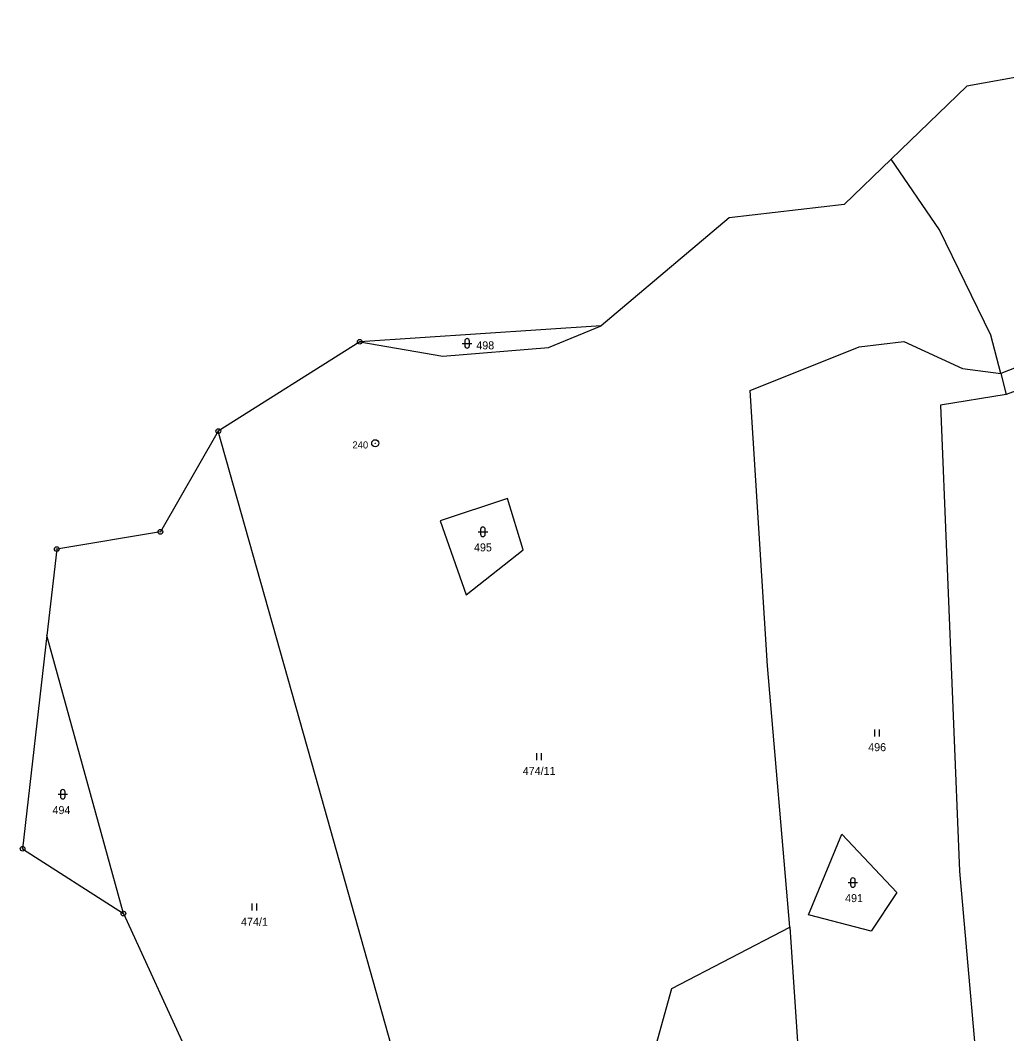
# Model space of a CAD drawing. Extents: x -765428 to -762163, y -1107632 to -1104975.
# Drawn here: x -764905 to -764695.4, y -1106368.4 to -1106153.2 of the extents above; entities that cross this region are included whole.
import ezdxf
from ezdxf.enums import TextEntityAlignment as Align

# ---------------------------------------------------------------- set-up
doc = ezdxf.new("R2010")
doc.units = 0
doc.header["$LTSCALE"] = 0.68
for name, color, linetype, lineweight in [('1', 7, 'Continuous', 25), ('3', 7, 'Continuous', 25), ('8', 7, 'Continuous', 25)]:
    doc.layers.add(name, color=color, linetype=linetype, lineweight=lineweight)
doc.layers.add('2', color=7, linetype='Continuous')

msp = doc.modelspace()

# ---------------------------------------------------------------- linework, layer by layer
at = {"layer": '1'}
for p, q in [((-764626.62, -1106153.16), (-764703.88, -1106167.16)), ((-764703.88, -1106167.16), (-764719.96, -1106182.63)), ((-764719.96, -1106182.63), (-764729.98, -1106192.27)), ((-764709.75, -1106197.65), (-764719.96, -1106182.63)), ((-764729.98, -1106192.27), (-764754.36, -1106195.14)), ((-764754.36, -1106195.14), (-764781.58, -1106218.07)), ((-764698.83, -1106220.07), (-764709.75, -1106197.65)), ((-764623.38, -1106199.56), (-764696.66, -1106228.18)), ((-764781.58, -1106218.07), (-764832.87, -1106221.45)), ((-764792.77, -1106222.68), (-764781.58, -1106218.07)), ((-764696.66, -1106228.18), (-764698.83, -1106220.07)), ((-764832.87, -1106221.45), (-764862.9, -1106240.41)), ((-764832.87, -1106221.45), (-764815.23, -1106224.51)), ((-764749.93, -1106231.78), (-764726.75, -1106222.53)), ((-764726.75, -1106222.53), (-764717.32, -1106221.38)), ((-764717.32, -1106221.38), (-764704.8, -1106227.15)), ((-764815.23, -1106224.51), (-764792.77, -1106222.68)), ((-764678.54, -1106226.38), (-764695.59, -1106232.66)), ((-764704.8, -1106227.15), (-764696.66, -1106228.18)), ((-764696.66, -1106228.18), (-764695.59, -1106232.66)), ((-764746.22, -1106290.3), (-764749.93, -1106231.78)), ((-764695.59, -1106232.66), (-764709.53, -1106234.89)), ((-764709.53, -1106234.89), (-764705.49, -1106333.9)), ((-764862.9, -1106240.41), (-764875.21, -1106261.81)), ((-764842.3, -1106313.43), (-764862.9, -1106240.41)), ((-764801.5, -1106254.71), (-764815.81, -1106259.47)), ((-764798.18, -1106265.63), (-764801.5, -1106254.71)), ((-764815.81, -1106259.47), (-764810.29, -1106275.21)), ((-764875.21, -1106261.81), (-764897.22, -1106265.47)), ((-764897.22, -1106265.47), (-764899.31, -1106283.81)), ((-764810.29, -1106275.21), (-764798.18, -1106265.63)), ((-764899.31, -1106283.81), (-764904.47, -1106329.11)), ((-764883.05, -1106342.89), (-764899.31, -1106283.81)), ((-764741.54, -1106345.76), (-764746.22, -1106290.3)), ((-764820.21, -1106392.17), (-764842.3, -1106313.43)), ((-764737.53, -1106343.18), (-764730.45, -1106326.01)), ((-764730.45, -1106326.01), (-764718.8, -1106338.39)), ((-764904.47, -1106329.11), (-764883.05, -1106342.89)), ((-764705.49, -1106333.9), (-764700.12, -1106394.82)), ((-764718.8, -1106338.39), (-764724.21, -1106346.61)), ((-764883.05, -1106342.89), (-764851.43, -1106411.74)), ((-764724.21, -1106346.61), (-764737.53, -1106343.18)), ((-764766.59, -1106358.82), (-764741.54, -1106345.76)), ((-764741.54, -1106345.76), (-764736.87, -1106413.61)), ((-764774.96, -1106389), (-764766.59, -1106358.82))]:
    msp.add_line(p, q, dxfattribs=at)
at = {"layer": '3'}
for p, q in [((-764811.071, -1106221.781), (-764809.069, -1106221.781)), ((-764810.571, -1106221.281), (-764810.571, -1106222.282)), ((-764809.569, -1106222.282), (-764809.569, -1106221.281)), ((-764807.691, -1106261.811), (-764805.689, -1106261.811)), ((-764807.191, -1106261.311), (-764807.191, -1106262.312)), ((-764806.189, -1106262.312), (-764806.189, -1106261.311)), ((-764723.471, -1106305.27), (-764723.471, -1106303.77)), ((-764722.47, -1106305.27), (-764722.47, -1106303.77)), ((-764795.271, -1106310.32), (-764795.271, -1106308.82)), ((-764794.27, -1106310.32), (-764794.27, -1106308.82)), ((-764896.431, -1106317.051), (-764896.431, -1106318.052)), ((-764895.429, -1106318.052), (-764895.429, -1106317.051)), ((-764896.931, -1106317.551), (-764894.929, -1106317.551)), ((-764729.111, -1106336.301), (-764727.109, -1106336.301)), ((-764728.611, -1106335.801), (-764728.611, -1106336.802)), ((-764727.609, -1106336.802), (-764727.609, -1106335.801)), ((-764855.741, -1106342.23), (-764855.741, -1106340.73)), ((-764854.74, -1106342.23), (-764854.74, -1106340.73))]:
    msp.add_line(p, q, dxfattribs=at)
for centre, start, end in [((-764810.07, -1106221.2809), 0, 180), ((-764810.07, -1106222.2809), 180, 359.98789), ((-764806.69, -1106261.3109), 0, 180), ((-764806.69, -1106262.3109), 180, 359.98789), ((-764895.93, -1106317.0509), 0, 180), ((-764895.93, -1106318.0509), 180, 359.98789), ((-764728.11, -1106335.8009), 0, 180), ((-764728.11, -1106336.8009), 180, 359.98789)]:
    msp.add_arc(centre, 0.5, start, end, dxfattribs=at)
at = {"layer": '8'}
for centre, radius in [((-764832.87, -1106221.4499), 0.5), ((-764832.87, -1106221.4499), 0.0303), ((-764862.9, -1106240.4099), 0.5), ((-764862.9, -1106240.4099), 0.0303), ((-764829.57, -1106242.9898), 0.75), ((-764829.57, -1106242.9898), 0.03), ((-764875.21, -1106261.8099), 0.5), ((-764875.21, -1106261.8099), 0.0303), ((-764897.22, -1106265.4699), 0.5), ((-764897.22, -1106265.4699), 0.0303), ((-764904.47, -1106329.1099), 0.5), ((-764904.47, -1106329.1099), 0.0303), ((-764883.05, -1106342.8899), 0.5), ((-764883.05, -1106342.8899), 0.0303)]:
    msp.add_circle(centre, radius, dxfattribs=at)

# ---------------------------------------------------------------- texts
at = {"layer": '2'}
for s, p in [('498', (-764808.1, -1106223.055)), ('495', (-764808.59, -1106265.965)), ('494', (-764898.12, -1106321.755)), ('491', (-764729.76, -1106340.455))]:
    msp.add_text(s, height=1.7, dxfattribs=at).set_placement(p)
for s, p in [('496', (-764722.959, -1106308.395)), ('474/11', (-764794.76, -1106313.445)), ('474/1', (-764855.23, -1106345.485))]:
    msp.add_text(s, height=1.7, dxfattribs=at).set_placement(p, align=Align.CENTER)
at = {"layer": '8'}
msp.add_text('240', height=1.5, dxfattribs=at).set_placement((-764831.069, -1106244.107), align=Align.RIGHT)

doc.saveas('drawing.dxf')
